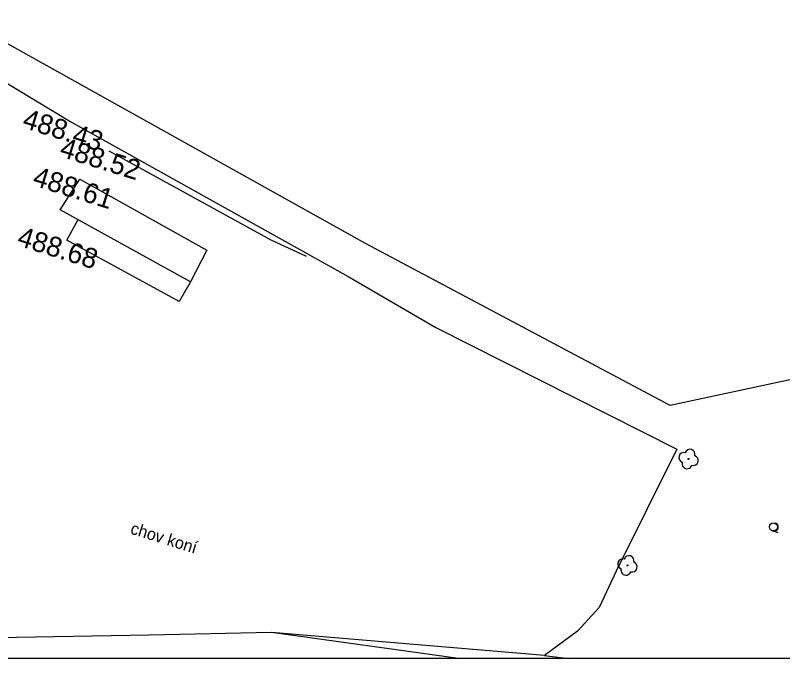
# Model space of a CAD drawing. Extents: x -636600 to -628587, y -1090963 to -1085869.
# Drawn here: x -629731.8 to -629654.9, y -1087642.1 to -1087577.7 of the extents above; entities that cross this region are included whole.
import ezdxf

# ---------------------------------------------------------------- set-up
doc = ezdxf.new("R2010")
doc.units = 0
for name, color, linetype in [('08_LEGENDA_HV', 7, 'Continuous'), ('15', 7, 'Continuous'), ('20', 7, 'Continuous'), ('23', 7, 'Continuous'), ('40', 7, 'Continuous'), ('42', 7, 'Continuous'), ('43', 7, 'Continuous'), ('54', 7, 'Continuous'), ('55', 7, 'Continuous'), ('koty_vše', 7, 'Continuous')]:
    doc.layers.add(name, color=color, linetype=linetype)

msp = doc.modelspace()

# ---------------------------------------------------------------- linework, layer by layer
at = {"layer": '08_LEGENDA_HV'}
msp.add_line((-629217.269, -1087642.148), (-629847.269, -1087642.148), dxfattribs=at)
at = {"layer": '20'}
for p, q in [((-629727.305, -1087597.157), (-629725.332, -1087594.096)), ((-629725.332, -1087594.096), (-629712.619, -1087601.19)), ((-629714.251, -1087604.368), (-629727.305, -1087597.157)), ((-629726.659, -1087600.188), (-629725.528, -1087598.139)), ((-629715.397, -1087606.357), (-629726.659, -1087600.188)), ((-629712.619, -1087601.19), (-629714.251, -1087604.368)), ((-629714.251, -1087604.368), (-629715.397, -1087606.357))]:
    msp.add_line(p, q, dxfattribs=at)
at = {"layer": '23'}
for p, q in [((-629739.625, -1087580.254), (-629726.181, -1087588.362)), ((-629726.181, -1087588.362), (-629698.38, -1087603.868)), ((-629698.38, -1087603.868), (-629689.681, -1087608.954)), ((-629689.681, -1087608.954), (-629665.526, -1087621.141)), ((-629665.526, -1087621.141), (-629671.626, -1087633.389)), ((-629671.626, -1087633.389), (-629673.323, -1087637.008)), ((-629673.323, -1087637.008), (-629675.491, -1087639.39)), ((-629706.146, -1087639.524), (-629718.385, -1087639.797)), ((-629678.783, -1087641.823), (-629706.146, -1087639.524)), ((-629675.491, -1087639.39), (-629678.783, -1087641.823)), ((-629718.385, -1087639.797), (-629747.688, -1087640.302))]:
    msp.add_line(p, q, dxfattribs=at)
at = {"layer": '40'}
msp.add_line((-629687.404, -1087642.148), (-629706.146, -1087639.524), dxfattribs=at)
at = {"layer": '42'}
for p, q in [((-629696.713, -1087600.544), (-629737.685, -1087577.665)), ((-629666.197, -1087616.783), (-629696.713, -1087600.544)), ((-629652.677, -1087613.883), (-629666.197, -1087616.783)), ((-629678.783, -1087641.823), (-629676.393, -1087642.148))]:
    msp.add_line(p, q, dxfattribs=at)
at = {"layer": '43'}
for p, q in [((-629655.98, -1087629.32), (-629655.884, -1087629.349)), ((-629655.884, -1087629.349), (-629655.407, -1087629.498))]:
    msp.add_line(p, q, dxfattribs=at)
msp.add_circle((-629655.86, -1087628.938), 0.4, dxfattribs=at)
msp.add_arc((-629655.765, -1087628.968), 0.4, 242.34547, 79.83108, dxfattribs=at)
at = {"layer": '54'}
for centre in [(-629664.359, -1087622.134), (-629670.48, -1087632.805)]:
    msp.add_circle(centre, 0.05, dxfattribs=at)
for centre, start, end in [((-629664.21, -1087621.657), 342.65032, 162.65032), ((-629664.837, -1087621.985), 72.65032, 252.65032), ((-629663.882, -1087622.283), 252.65032, 72.65032), ((-629664.508, -1087622.612), 162.65032, 342.65032), ((-629670.331, -1087632.327), 342.65032, 162.65032), ((-629670.957, -1087632.656), 72.65032, 252.65032), ((-629670.002, -1087632.954), 252.65032, 72.65032), ((-629670.629, -1087633.282), 162.65032, 342.65032)]:
    msp.add_arc(centre, 0.5, start, end, dxfattribs=at)
at = {"layer": '55'}
for p, q in [((-629722.451, -1087591.246), (-629706.209, -1087600.155)), ((-629706.209, -1087600.155), (-629702.686, -1087601.789))]:
    msp.add_line(p, q, dxfattribs=at)

# ---------------------------------------------------------------- texts
at = {"layer": '15'}
msp.add_text('chov koní', height=1.2, rotation=342.65032, dxfattribs=at).set_placement((-629720.367, -1087629.591))
at = {"layer": 'koty_vše'}
for s, p in [('488.43', (-629731.212, -1087588.886)), ('488.52', (-629727.482, -1087591.769)), ('488.61', (-629730.19, -1087594.674)), ('488.68', (-629731.742, -1087600.695))]:
    msp.add_text(s, height=2, rotation=342.65032, dxfattribs=at).set_placement(p)

doc.saveas('drawing.dxf')
